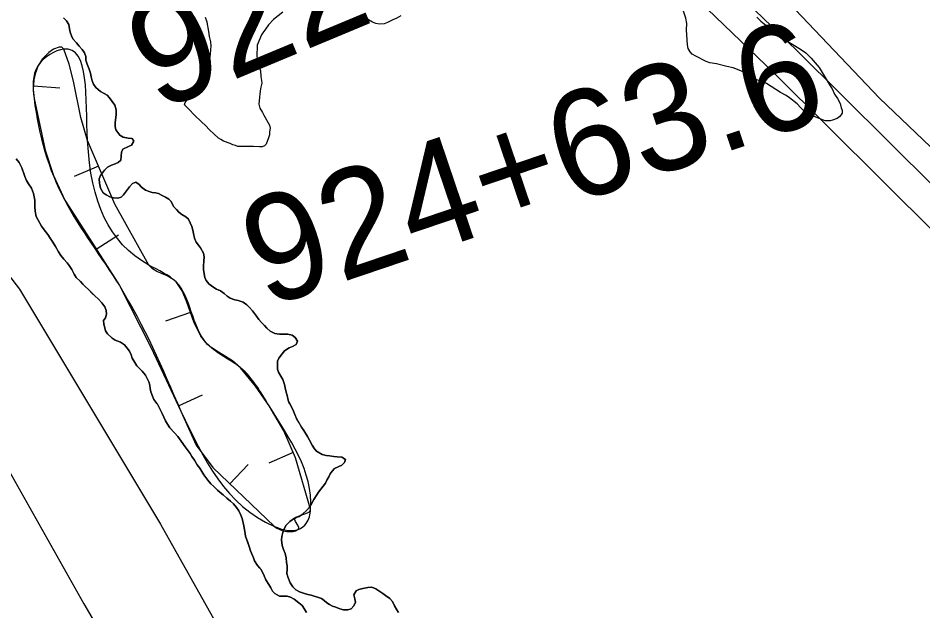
# Model space of a CAD drawing. Extents: x 3161514 to 3199414, y 831166 to 856601.
# Drawn here: x 3192078 to 3192928, y 849225 to 849781 of the extents above; entities that cross this region are included whole.
import ezdxf

# ---------------------------------------------------------------- set-up
doc = ezdxf.new("R2010")
doc.units = 0
for name, color, linetype in [('V-BORW-LINE', 7, 'Continuous'), ('V-LEVE-TOET', 7, 'Continuous'), ('V-ROAD-CNTR', 7, 'Continuous'), ('V-SITE-VEGE', 7, 'Continuous'), ('V-SURV-IDEN', 7, 'Continuous'), ('V-TOPO-SHOR', 7, 'Continuous'), ('V-WETL-SWMP', 7, 'Continuous')]:
    doc.layers.add(name, color=color, linetype=linetype)

msp = doc.modelspace()

# ---------------------------------------------------------------- linework, layer by layer
at = {"layer": 'V-BORW-LINE'}
for p, q in [((3192092.8, 849717.68), (3192117.73, 849715.81)), ((3192153.88, 849642.35), (3192130.88, 849632.55)), ((3192151.61, 849564.39), (3192172.71, 849577.81)), ((3192240.28, 849504.98), (3192216.71, 849496.66)), ((3192229, 849417.09), (3192251.65, 849427.67)), ((3192336.73, 849373.3), (3192313.84, 849363.25)), ((3192277.11, 849343.93), (3192294.36, 849362.03))]:
    msp.add_line(p, q, dxfattribs=at)
msp.add_lwpolyline([(3192231.27, 849412.22), (3192245.58, 849380.31), (3192261.16, 849359.13), (3192319.09, 849303.94), (3192321.46, 849302.22), (3192326.52, 849300.03), (3192330.68, 849299.15), (3192336.72, 849299.21), (3192339.35, 849299.92), (3192341.52, 849301.12), (3192342.04, 849301.99), (3192341.95, 849303.01), (3192341.01, 849305.15), (3192339.02, 849308.58), (3192338.4, 849310.09), (3192338.43, 849311.27), (3192339.57, 849312.5), (3192343.37, 849314.2), (3192350.09, 849316.56), (3192352.37, 849318.09), (3192352.93, 849319.03), (3192352.98, 849320.11), (3192338.84, 849368.48), (3192327.81, 849393.62), (3192314.24, 849417.06), (3192301.45, 849435.52), (3192287.39, 849452.79), (3192279.71, 849459.39), (3192266.67, 849467.59), (3192260.35, 849471.81), (3192254.69, 849476.68), (3192249.88, 849482.74), (3192243.73, 849495.21), (3192236.56, 849515.55), (3192232.31, 849525.14), (3192226.67, 849533.53), (3192223.99, 849535.96), (3192218.22, 849539.14), (3192208.79, 849543.23), (3192204.58, 849545.84), (3192201.22, 849549.36), (3192169.07, 849606.69), (3192143.64, 849666.38), (3192137.14, 849687.94), (3192130.32, 849722.11), (3192126.45, 849738.08), (3192121.19, 849752.09), (3192119.3, 849753.9), (3192116.88, 849754.14), (3192111.57, 849752.11), (3192107.22, 849749.07), (3192101.21, 849743.11), (3192097.16, 849736.79), (3192094.48, 849729.04), (3192093.22, 849723.18), (3192092.56, 849714.4), (3192093.4, 849705.79), (3192103.95, 849657.4), (3192111.64, 849633.52), (3192122.15, 849610.31), (3192148.14, 849569.85), (3192173.46, 849530.04), (3192203.49, 849471.71), (3192231.27, 849412.22)], dxfattribs=at)
msp.add_spline([(3192231.27, 849412.22), (3192173.46, 849530.04), (3192122.15, 849610.31), (3192093.4, 849705.79), (3192097.16, 849736.79), (3192121.19, 849752.09), (3192143.64, 849666.38), (3192201.22, 849549.36), (3192226.67, 849533.53), (3192254.69, 849476.68), (3192287.39, 849452.79), (3192314.24, 849417.06), (3192352.98, 849320.11), (3192349.05, 849306.79), (3192341.52, 849301.12), (3192319.09, 849303.94), (3192231.27, 849412.22)], degree=3, dxfattribs=at)
at = {"layer": 'V-LEVE-TOET'}
msp.add_lwpolyline([(3191609.33, 849868.66), (3191692.48, 849828.55), (3191756.28, 849779.85), (3191811.95, 849732.88), (3191880.5, 849654.04), (3191930.29, 849586.04), (3191980.15, 849505.69), (3192064.04, 849366.41), (3192140.14, 849231.33), (3192290.16, 848974.21), (3192439.74, 848701.21), (3192583.52, 848424.83), (3192710.88, 848179.93), (3192739.37, 848134.39), (3192769.28, 848087.28), (3192816.2, 848027.72), (3192934.33, 847887.59), (3193079.81, 847714.79), (3193151.16, 847640.9), (3193195.71, 847594.75), (3193255.63, 847543.92), (3193404.86, 847427.24), (3193527.89, 847325.6)], dxfattribs=at)
at = {"layer": 'V-ROAD-CNTR'}
for points in [[(3192291.4, 850243.66), (3192350.34, 850204.74), (3192368.52, 850182.96), (3192413.23, 850147.26), (3192481.4, 850086.9), (3192595.04, 849967.01), (3192622.1, 849931.1), (3192809.51, 849751.1), (3193069.37, 849492.89), (3193097.91, 849394.12), (3193110.64, 849349.05)], [(3192292.07, 850207.27), (3192330.13, 850182.14), (3192347.43, 850161.41), (3192393.91, 850124.3), (3192460.53, 850065.31), (3192572.1, 849947.6), (3192599.58, 849911.13), (3192788.55, 849729.64), (3193042.71, 849477.09), (3193069.06, 849385.88), (3193081.77, 849340.89)]]:
    msp.add_lwpolyline(points, dxfattribs=at)
at = {"layer": 'V-SITE-VEGE'}
for points in [[(3191911.25, 849787.79), (3191923.29, 849747.64), (3191939.33, 849715.53), (3191959.4, 849691.44), (3191975.45, 849679.4), (3191987.48, 849659.33), (3191987.48, 849631.22), (3191975.45, 849615.17), (3191967.42, 849603.12), (3191963.41, 849587.07), (3191963.41, 849575.02), (3191983.47, 849566.99), (3192015.57, 849562.98), (3192031.62, 849566.99), (3192051.68, 849562.98), (3192079.77, 849526.85), (3192212.19, 849306.05), (3192320.52, 849113.36), (3192485.04, 848808.26), (3192517.14, 848731.98), (3192577.33, 848627.61)], [(3192327.12, 849786.96), (3192318.1, 849779.91), (3192313.6, 849774.95), (3192310.74, 849770.81), (3192308.29, 849767.51), (3192307.07, 849765.44), (3192303, 849755.95), (3192302.65, 849745.24), (3192303.5, 849741.54), (3192303.93, 849737.84), (3192305.18, 849734.55), (3192306.02, 849731.67), (3192306.47, 849726.32), (3192306.9, 849722.62), (3192307.32, 849720.15), (3192306.12, 849715.21), (3192305.72, 849712.32), (3192305.32, 849710.26), (3192304.93, 849706.97), (3192304.56, 849700.38), (3192305.4, 849696.68), (3192307.89, 849692.57), (3192309.14, 849690.11), (3192314.54, 849680.67), (3192314.97, 849677.79), (3192314.58, 849674.49), (3192314.6, 849671.61), (3192313.38, 849668.72), (3192311.35, 849662.95), (3192309.72, 849661.29), (3192307.66, 849660.46), (3192305.19, 849660.45), (3192299.43, 849660.83), (3192284.6, 849660.74), (3192282.54, 849661.55), (3192280.07, 849662.36), (3192277.59, 849663.58), (3192271.4, 849665.61), (3192268.92, 849667.24), (3192266.45, 849668.46), (3192262.31, 849672.55), (3192258.17, 849676.24), (3192254.44, 849680.33), (3192250.71, 849684.02), (3192244.09, 849690.15), (3192238.71, 849695.89), (3192234.57, 849699.98), (3192235.38, 849702.05), (3192237.01, 849704.52), (3192241.1, 849709.9), (3192244.78, 849714.45), (3192250.48, 849724.77), (3192254.96, 849734.68), (3192256.98, 849740.87), (3192258.6, 849744.99), (3192259, 849747.88), (3192259.78, 849755.29), (3192259.35, 849758.99), (3192258.09, 849763.93), (3192257.65, 849768.86), (3192255.95, 849777.5), (3192254.28, 849782.02)], [(3192437.89, 849783.47), (3192433.37, 849780.97), (3192430.91, 849780.13), (3192425.16, 849777.22), (3192422.28, 849775.97), (3192417.76, 849775.53), (3192414.46, 849776.34), (3192411.16, 849777.56), (3192407.44, 849779.59), (3192405.79, 849780.82), (3192402.89, 849783.27)], [(3192763.03, 849728.49), (3192759.72, 849730.53), (3192757.25, 849731.75), (3192749.82, 849734.59), (3192744.05, 849735.79), (3192734.15, 849738.21), (3192727.97, 849739.41), (3192724.67, 849740.62), (3192714.76, 849745.51), (3192711.46, 849747.55), (3192709.39, 849749.59), (3192707.72, 849752.88), (3192706.88, 849756.17), (3192705.98, 849770.16), (3192706.35, 849776.34), (3192705.5, 849781.27), (3192703.41, 849787.85)], [(3192121.15, 849781.58), (3192123.89, 849778.71), (3192126.16, 849775.35), (3192126.66, 849771.34), (3192127.32, 849768.13), (3192128.47, 849764.61), (3192129.93, 849761.89), (3192133.32, 849758.06), (3192135.74, 849754.86), (3192138.65, 849751.83), (3192140.75, 849748.79), (3192141.9, 849745.27), (3192142.08, 849741.73), (3192143.22, 849738.05), (3192145.17, 849733.25), (3192146.32, 849729.56), (3192147.14, 849726.04), (3192147.8, 849722.51), (3192149.11, 849719.31), (3192151.37, 849716.11), (3192155.72, 849712.45), (3192159.26, 849710.54), (3192162, 849708.95), (3192164.26, 849706.56), (3192166.85, 849702.88), (3192169.28, 849699.52), (3192170.58, 849695.04), (3192170.61, 849690.86)], [(3192772.19, 849782.06), (3192775.92, 849778.38), (3192782.12, 849773.47), (3192794.12, 849763.66), (3192804.45, 849757.54), (3192813.12, 849752.24), (3192818.08, 849748.56), (3192823.05, 849743.65), (3192830.51, 849735.04), (3192840.9, 849717.81), (3192842.97, 849714.94), (3192845.06, 849710.01), (3192847.96, 849705.91), (3192850.46, 849700.99), (3192851.31, 849696.88), (3192852.14, 849694.82), (3192852.16, 849691.94), (3192850.12, 849689.05), (3192847.66, 849686.97), (3192843.14, 849685.3), (3192841.09, 849684.88), (3192836.14, 849684.85), (3192829.13, 849687.69), (3192823.77, 849689.72), (3192821.29, 849690.94), (3192819.23, 849691.75), (3192815.92, 849694.62), (3192813.02, 849697.48), (3192810.12, 849700.76), (3192802.68, 849706.48), (3192799.78, 849708.52), (3192794.41, 849711.38), (3192781.19, 849719.95), (3192778.71, 849721.17), (3192771.29, 849723.59), (3192769.22, 849724.82), (3192765.5, 849727.27), (3192763.03, 849728.49)], [(3192170.61, 849690.86), (3192170.15, 849687.81), (3192169.69, 849683.31), (3192169.55, 849679.62), (3192170.21, 849676.26), (3192173.77, 849671.46), (3192176.98, 849669.55), (3192181.65, 849668.62), (3192185.5, 849668.16), (3192187.12, 849665.6), (3192184.73, 849661.89), (3192182.02, 849660.59), (3192176.89, 849658.16), (3192175.62, 849655.26), (3192175.32, 849651.57), (3192174.86, 849648.04), (3192172.47, 849645.61), (3192169.43, 849644.48), (3192166.22, 849643.33), (3192162.22, 849641.22), (3192159.67, 849638.64), (3192155.69, 849633.64), (3192154.58, 849630.43), (3192154.76, 849626.42), (3192155.75, 849621.45), (3192158.35, 849617.29), (3192160.93, 849615.22), (3192164.63, 849613.31), (3192168, 849612.37), (3192172.02, 849612.07), (3192175.22, 849613.21), (3192177.29, 849615.47), (3192183.03, 849622.89), (3192185.74, 849626.11), (3192189.1, 849627.25), (3192192, 849625.18), (3192194.26, 849622.63), (3192197.97, 849619.76), (3192201.35, 849618.49), (3192204.24, 849617.55), (3192207.29, 849617.09), (3192210.35, 849616.46), (3192213.57, 849614.71), (3192216.79, 849613.29), (3192220, 849611.38), (3192222.11, 849608.98), (3192224.22, 849604.5), (3192227.12, 849601.47), (3192229.38, 849599.07), (3192232.29, 849596.84), (3192235.99, 849594.78), (3192238.25, 849592.38), (3192240.03, 849589.02), (3192241.5, 849585.5), (3192242.48, 849582.14), (3192242.98, 849579.09), (3192243.96, 849574.76), (3192245.75, 849570.76), (3192247.85, 849568.2), (3192249.79, 849565.65), (3192252.39, 849560.69), (3192253.21, 849557.16), (3192252.92, 849552.99), (3192252.62, 849548.65), (3192252.64, 849544.8), (3192253.64, 849537.74), (3192254.94, 849535.02), (3192257.37, 849531.83), (3192261.4, 849528.8), (3192264.78, 849526.89), (3192268.48, 849525.15), (3192272.02, 849522.76), (3192274.77, 849520.05), (3192277.5, 849518.3), (3192281.85, 849516.72), (3192285.06, 849516.26), (3192289.72, 849514.52), (3192293.27, 849512.13), (3192295.69, 849509.58), (3192298.44, 849506.38), (3192302.31, 849501.27), (3192304.58, 849498.39), (3192307, 849495.52), (3192309.75, 849492.48), (3192311.85, 849490.25), (3192315.07, 849487.38), (3192319.58, 849485), (3192323.92, 849484.54), (3192327.77, 849484.56), (3192331.78, 849484.42), (3192335.64, 849483.48), (3192338.54, 849481.41), (3192340.64, 849478.05), (3192339.54, 849474.84), (3192336.02, 849472.89), (3192332.81, 849471.75), (3192328.66, 849468.84), (3192326.43, 849465.94), (3192323.24, 849461.91), (3192321.97, 849459.17), (3192321.84, 849455)], [(3192174.47, 849477.03), (3192169.48, 849478.77), (3192166.58, 849480.84), (3192162.23, 849484.83), (3192160.6, 849487.71), (3192158.96, 849494.12), (3192158.63, 849497.17), (3192160.38, 849499.74), (3192161.32, 849503.28), (3192161.14, 849506.65), (3192159.68, 849510.17), (3192157.09, 849513.85), (3192153.54, 849517.52), (3192150.63, 849520.07), (3192144.34, 849526.29), (3192141.43, 849529.33), (3192139.18, 849531.56), (3192136.91, 849533.96), (3192133.04, 849537.79), (3192131.1, 849540.98), (3192128.82, 849545.14), (3192126.4, 849548.98), (3192124.46, 849551.54), (3192121.39, 849554.89), (3192118.48, 849558.25), (3192116.38, 849561.76), (3192113.62, 849566.72), (3192111.03, 849570.88), (3192108.44, 849574.72), (3192106.17, 849578.24), (3192102.94, 849582.55), (3192100.51, 849585.91), (3192096.95, 849592.15), (3192096.78, 849592.31), (3192095.48, 849594.87), (3192094.33, 849599.99), (3192094.15, 849604.01), (3192094.11, 849610.27), (3192093.62, 849613.47), (3192092.8, 849616.52), (3192090.84, 849621.64), (3192088.25, 849625.64), (3192086.31, 849628.68), (3192084.84, 849632.52), (3192084.19, 849634.45), (3192081.75, 849640.69), (3192079.47, 849645.65), (3192076.72, 849649.17)], [(3192349.07, 849223.01), (3192347.44, 849226.21), (3192345.02, 849229.56), (3192342.12, 849232.28), (3192337.76, 849235.62), (3192334.22, 849237.53), (3192331.01, 849238.31), (3192327.31, 849238.45), (3192323.94, 849238.59), (3192319.6, 849240.81), (3192317.34, 849243.21), (3192315.71, 849246.41), (3192313.93, 849249.45), (3192311.02, 849253.92), (3192309.39, 849257.61), (3192307.6, 849261.61), (3192306.47, 849263.69), (3192305.34, 849264.81), (3192303.08, 849267.36), (3192300.49, 849271.68), (3192299.51, 849274.56), (3192296.74, 849280.97), (3192295.27, 849285.13), (3192292.01, 849294.74), (3192291.18, 849299.07), (3192290.51, 849304.36), (3192288.71, 849311.41), (3192287.57, 849314.62), (3192285.78, 849318.62), (3192283.35, 849321.66), (3192280.61, 849325.17), (3192277.86, 849327.72), (3192274.48, 849330.59), (3192270.93, 849333.46), (3192268.19, 849335.85), (3192265.61, 849337.93), (3192262.06, 849341.59), (3192259.47, 849343.99), (3192256.41, 849347.5), (3192252.85, 849352.46), (3192249.12, 849358.7), (3192246.7, 849361.73), (3192243.94, 849366.21), (3192241.68, 849369.73), (3192239.9, 849372.44), (3192235.21, 849378.84), (3192231.65, 849383.95), (3192228.41, 849388.27), (3192225.18, 849391.94), (3192220.98, 849396.41), (3192218.56, 849400.09), (3192216.93, 849403.13), (3192215.15, 849406.65), (3192213.69, 849410.01), (3192211.25, 849415.13), (3192209.14, 849418.65), (3192208.66, 849419.29), (3192205.91, 849423.29), (3192204.45, 849426.17), (3192203.14, 849430.33), (3192202.48, 849433.54), (3192201.98, 849436.74), (3192201.16, 849439.79), (3192198.08, 849446.03), (3192195, 849449.71), (3192192.26, 849452.26), (3192189.84, 849454.81), (3192187.9, 849458.01), (3192185.63, 849462.01), (3192184.49, 849465.05), (3192183.02, 849468.58), (3192180.92, 849471.45), (3192178.18, 849474.33), (3192174.47, 849477.03)], [(3192321.84, 849455), (3192322.01, 849451.63), (3192322.99, 849448.74), (3192325.1, 849444.9), (3192326.88, 849442.03), (3192328.67, 849437.38), (3192329.34, 849434.02), (3192330.16, 849430.17), (3192331.14, 849426.8), (3192332.13, 849422.64), (3192332.78, 849420.71), (3192333.43, 849419.11), (3192335.05, 849416.23), (3192337.16, 849412.07), (3192338.3, 849409.03), (3192339.93, 849405.19), (3192344.47, 849397.19), (3192346.57, 849393.99), (3192350.14, 849388.55), (3192352.08, 849385.04), (3192354.68, 849380.23), (3192356.62, 849376.88), (3192358.72, 849374.64), (3192364.03, 849371.62), (3192367.73, 849370.68), (3192370.94, 849370.22), (3192374.79, 849369.59), (3192378.17, 849369.45), (3192382.34, 849368.99), (3192385.72, 849366.93), (3192384.94, 849363.88), (3192382.39, 849361.45), (3192378.86, 849359.83), (3192375.66, 849358.21), (3192373.27, 849355.95), (3192371.35, 849353.37), (3192370.09, 849350.63), (3192368.66, 849347.9), (3192367.07, 849344.68), (3192364.84, 849341.61), (3192362.61, 849338.87), (3192360.54, 849336.14), (3192358.79, 849333.56), (3192356.09, 849329.21), (3192354.18, 849325.67), (3192351.95, 849322.12), (3192349.4, 849319.22), (3192345.09, 849315.18), (3192342.21, 849313.4), (3192337.89, 849311.61), (3192333.41, 849308.54), (3192329.75, 849304.67), (3192328.16, 849301.45), (3192327.05, 849298.39), (3192325.95, 849294.53), (3192325.65, 849291.48), (3192326.32, 849286.03), (3192327.63, 849282.18), (3192329.09, 849278.5), (3192330.08, 849274.33), (3192330.58, 849270.17), (3192330.92, 849266.96), (3192331.1, 849263.75), (3192330.8, 849259.73), (3192331.62, 849256.69), (3192333.74, 849251.09), (3192336.49, 849247.09), (3192339.23, 849244.54), (3192342.77, 849242.47), (3192347.28, 849241.05), (3192350.49, 849239.94), (3192353.54, 849239.32), (3192356.44, 849238.37), (3192359.49, 849237.43), (3192363.19, 849236.33), (3192365.93, 849234.26), (3192368.35, 849232.34), (3192370.93, 849230.59), (3192373.66, 849229.16), (3192376.88, 849228.06), (3192380.58, 849226.64), (3192383.95, 849225.53), (3192388.13, 849225.71), (3192391.17, 849226.53), (3192393.72, 849229.28), (3192395.31, 849232.82), (3192394.65, 849235.86), (3192393.66, 849239.71), (3192395.73, 849243.41), (3192398.45, 849244.71), (3192402.14, 849245.53), (3192406.95, 849246.68), (3192410.64, 849247.02), (3192414.34, 849245.44), (3192417.07, 849243.37), (3192420.78, 849240.98), (3192423.52, 849239.23), (3192427.39, 849236.21), (3192429.97, 849233.33), (3192431.76, 849229.33), (3192434.02, 849225.65)], [(3192434.02, 849225.65), (3192435.65, 849223.09)]]:
    msp.add_lwpolyline(points, dxfattribs=at)
at = {"layer": 'V-TOPO-SHOR'}
for points in [[(3192169.55, 849679.62), (3192169.69, 849683.31), (3192170.15, 849687.81), (3192170.61, 849690.86), (3192170.58, 849695.04), (3192169.28, 849699.52), (3192166.85, 849702.88), (3192164.26, 849706.56), (3192162, 849708.95), (3192159.26, 849710.54), (3192155.72, 849712.45), (3192151.37, 849716.11), (3192149.1, 849719.31), (3192147.8, 849722.51), (3192147.14, 849726.04), (3192146.32, 849729.56), (3192145.17, 849733.25), (3192143.22, 849738.05), (3192142.08, 849741.73), (3192141.9, 849745.27), (3192140.75, 849748.79), (3192138.65, 849751.83), (3192135.74, 849754.86), (3192133.32, 849758.06), (3192129.93, 849761.89), (3192128.47, 849764.61), (3192127.32, 849768.13), (3192126.66, 849771.34), (3192126.16, 849775.35), (3192123.89, 849778.71), (3192121.15, 849781.58)], [(3192321.97, 849459.17), (3192323.24, 849461.91), (3192326.43, 849465.94), (3192328.66, 849468.84), (3192332.81, 849471.75), (3192336.02, 849472.89), (3192339.54, 849474.84), (3192340.64, 849478.05), (3192338.54, 849481.41), (3192335.64, 849483.48), (3192331.78, 849484.42), (3192327.77, 849484.56), (3192323.92, 849484.54), (3192319.58, 849485), (3192315.07, 849487.38), (3192311.85, 849490.25), (3192309.75, 849492.48), (3192307, 849495.52), (3192304.58, 849498.39), (3192302.31, 849501.27), (3192298.44, 849506.38), (3192295.69, 849509.58), (3192293.27, 849512.13), (3192289.72, 849514.52), (3192285.06, 849516.26), (3192281.85, 849516.72), (3192277.5, 849518.3), (3192274.77, 849520.05), (3192272.02, 849522.76), (3192268.48, 849525.15), (3192264.78, 849526.89), (3192261.4, 849528.8), (3192257.37, 849531.83), (3192254.94, 849535.02), (3192253.64, 849537.74), (3192252.64, 849544.8), (3192252.62, 849548.65), (3192252.92, 849552.99), (3192253.21, 849557.16), (3192252.39, 849560.69), (3192249.79, 849565.65), (3192247.85, 849568.2), (3192245.75, 849570.76), (3192243.96, 849574.76), (3192242.98, 849579.09), (3192242.48, 849582.14), (3192241.5, 849585.5), (3192240.03, 849589.02), (3192238.25, 849592.39), (3192235.99, 849594.78), (3192232.29, 849596.84), (3192229.38, 849599.07), (3192227.12, 849601.47), (3192224.22, 849604.5), (3192222.11, 849608.98), (3192220, 849611.38), (3192216.79, 849613.29), (3192213.57, 849614.71), (3192210.35, 849616.46), (3192207.29, 849617.09), (3192204.24, 849617.55), (3192201.35, 849618.49), (3192197.97, 849619.76), (3192194.26, 849622.63), (3192192, 849625.18), (3192189.1, 849627.25), (3192185.74, 849626.11), (3192183.03, 849622.89), (3192177.29, 849615.47), (3192175.22, 849613.21), (3192172.02, 849612.07), (3192168, 849612.37), (3192164.63, 849613.31), (3192160.93, 849615.22), (3192158.35, 849617.29), (3192155.75, 849621.45), (3192154.76, 849626.42), (3192154.58, 849630.43), (3192155.69, 849633.64), (3192159.67, 849638.64), (3192162.22, 849641.22), (3192166.22, 849643.33), (3192169.43, 849644.48), (3192172.47, 849645.61), (3192174.86, 849648.04), (3192175.32, 849651.57), (3192175.62, 849655.26), (3192176.89, 849658.16), (3192182.02, 849660.59), (3192184.73, 849661.89), (3192187.12, 849665.6), (3192185.5, 849668.16), (3192181.65, 849668.62), (3192176.99, 849669.55), (3192173.77, 849671.46), (3192170.21, 849676.26), (3192169.55, 849679.62)], [(3192076.72, 849649.17), (3192079.47, 849645.65), (3192081.75, 849640.69), (3192084.19, 849634.45), (3192084.84, 849632.52), (3192086.31, 849628.68), (3192088.25, 849625.64), (3192090.84, 849621.64), (3192092.8, 849616.52), (3192093.62, 849613.47), (3192094.12, 849610.27), (3192094.15, 849604.01), (3192094.33, 849599.99), (3192095.49, 849594.87), (3192096.78, 849592.31), (3192096.95, 849592.15), (3192100.51, 849585.91), (3192102.94, 849582.55), (3192106.17, 849578.24), (3192108.44, 849574.72)], [(3192108.44, 849574.72), (3192111.03, 849570.88), (3192113.62, 849566.72), (3192116.38, 849561.76), (3192118.48, 849558.25), (3192121.39, 849554.89), (3192124.46, 849551.54), (3192126.4, 849548.98), (3192128.83, 849545.14), (3192131.1, 849540.98), (3192133.04, 849537.79), (3192136.91, 849533.96), (3192139.18, 849531.56), (3192141.43, 849529.33), (3192144.34, 849526.29), (3192148.05, 849522.62), (3192150.63, 849520.07), (3192153.54, 849517.52), (3192157.09, 849513.85), (3192159.68, 849510.17), (3192161.14, 849506.65), (3192161.32, 849503.28), (3192160.38, 849499.74), (3192158.63, 849497.17), (3192158.96, 849494.12), (3192160.6, 849487.71), (3192162.23, 849484.83), (3192166.58, 849480.84), (3192169.48, 849478.77), (3192174.47, 849477.03), (3192178.18, 849474.33), (3192180.92, 849471.45), (3192183.02, 849468.58), (3192184.49, 849465.05), (3192185.63, 849462.01), (3192187.9, 849458.01), (3192189.84, 849454.81), (3192192.26, 849452.26), (3192195, 849449.71), (3192198.08, 849446.03), (3192201.16, 849439.79), (3192201.98, 849436.74), (3192202.48, 849433.54), (3192203.14, 849430.33), (3192204.45, 849426.17), (3192205.91, 849423.29), (3192208.66, 849419.29), (3192209.14, 849418.65), (3192211.25, 849415.13), (3192213.69, 849410.01), (3192215.15, 849406.65), (3192216.93, 849403.13), (3192218.56, 849400.09), (3192220.98, 849396.41), (3192225.18, 849391.94), (3192228.41, 849388.27), (3192231.65, 849383.95), (3192235.21, 849378.84), (3192239.9, 849372.44), (3192241.68, 849369.73), (3192243.94, 849366.21), (3192246.7, 849361.73), (3192249.12, 849358.7), (3192252.85, 849352.46), (3192256.41, 849347.5), (3192259.47, 849343.99), (3192262.06, 849341.59), (3192265.61, 849337.93), (3192268.19, 849335.85), (3192270.93, 849333.46), (3192274.48, 849330.59), (3192277.86, 849327.72), (3192280.61, 849325.17), (3192283.35, 849321.66), (3192285.78, 849318.62), (3192287.57, 849314.62), (3192288.71, 849311.41), (3192290.51, 849304.36), (3192291.18, 849299.07), (3192292.01, 849294.74), (3192293.97, 849288.98), (3192295.27, 849285.13), (3192296.74, 849280.97), (3192299.51, 849274.56), (3192300.49, 849271.68), (3192303.08, 849267.36), (3192305.34, 849264.81), (3192306.47, 849263.69), (3192307.6, 849261.61), (3192309.39, 849257.61), (3192311.02, 849253.92), (3192313.93, 849249.45), (3192315.71, 849246.41), (3192317.34, 849243.21), (3192319.6, 849240.81), (3192323.94, 849238.59), (3192327.31, 849238.45), (3192331.01, 849238.31), (3192334.22, 849237.53), (3192337.76, 849235.62), (3192342.12, 849232.28)], [(3192429.97, 849233.33), (3192427.39, 849236.21), (3192423.52, 849239.23), (3192420.78, 849240.98), (3192417.07, 849243.37), (3192414.34, 849245.44), (3192410.64, 849247.02), (3192406.95, 849246.68), (3192402.14, 849245.53), (3192398.45, 849244.71), (3192395.73, 849243.41), (3192393.66, 849239.71), (3192394.65, 849235.86), (3192395.31, 849232.82), (3192393.72, 849229.28), (3192391.17, 849226.53), (3192388.13, 849225.71), (3192383.95, 849225.53), (3192380.58, 849226.64), (3192376.88, 849228.06), (3192373.66, 849229.16), (3192370.93, 849230.59), (3192368.35, 849232.34), (3192365.93, 849234.26), (3192363.19, 849236.33), (3192359.49, 849237.43), (3192356.44, 849238.37), (3192353.54, 849239.32), (3192350.49, 849239.94), (3192347.28, 849241.05), (3192342.77, 849242.47), (3192339.23, 849244.54), (3192336.49, 849247.09), (3192333.74, 849251.09), (3192331.62, 849256.69), (3192330.8, 849259.73), (3192331.1, 849263.75), (3192330.92, 849266.96), (3192330.58, 849270.17), (3192330.08, 849274.33), (3192329.09, 849278.5), (3192327.63, 849282.18), (3192326.32, 849286.03), (3192325.65, 849291.48), (3192325.95, 849294.53), (3192327.05, 849298.39), (3192328.16, 849301.45), (3192329.75, 849304.67), (3192333.41, 849308.54), (3192337.89, 849311.61), (3192342.21, 849313.4), (3192345.09, 849315.18), (3192349.4, 849319.22), (3192351.95, 849322.12), (3192354.18, 849325.67), (3192356.09, 849329.21), (3192358.79, 849333.56), (3192360.54, 849336.14), (3192362.61, 849338.87), (3192364.84, 849341.61), (3192367.07, 849344.68), (3192368.66, 849347.9), (3192370.09, 849350.63), (3192371.36, 849353.37), (3192373.27, 849355.95), (3192375.66, 849358.21), (3192378.86, 849359.83), (3192382.39, 849361.45), (3192384.94, 849363.88), (3192385.72, 849366.93), (3192382.34, 849368.99), (3192378.17, 849369.45), (3192374.79, 849369.59), (3192370.94, 849370.22), (3192367.73, 849370.68), (3192364.03, 849371.62), (3192358.72, 849374.64), (3192356.62, 849376.88), (3192354.68, 849380.23), (3192352.08, 849385.04), (3192350.14, 849388.55), (3192346.57, 849393.99), (3192344.47, 849397.19), (3192342.2, 849401.19), (3192339.93, 849405.19), (3192338.3, 849409.03), (3192337.16, 849412.07), (3192335.05, 849416.23), (3192333.43, 849419.11), (3192332.78, 849420.71), (3192332.13, 849422.64), (3192331.14, 849426.8), (3192330.16, 849430.17), (3192329.34, 849434.02), (3192328.67, 849437.38), (3192326.88, 849442.03), (3192325.1, 849444.9), (3192322.99, 849448.74), (3192322.01, 849451.63), (3192321.84, 849455), (3192321.97, 849459.17)], [(3192342.12, 849232.28), (3192345.02, 849229.56), (3192347.44, 849226.21), (3192349.07, 849223.01)], [(3192435.65, 849223.09), (3192434.02, 849225.65), (3192431.76, 849229.33), (3192429.97, 849233.33)]]:
    msp.add_lwpolyline(points, dxfattribs=at)
at = {"layer": 'V-WETL-SWMP'}
msp.add_lwpolyline([(3193562.43, 850455.91), (3193346.07, 850288.7), (3193231.97, 850175.45), (3193111.98, 850170.55), (3192966.64, 850161.82), (3192871.49, 850159.17), (3192788.94, 850172.99), (3192715.81, 850203.24), (3192661.76, 850225.15), (3192618.19, 850169.92), (3192537.17, 850097.57), (3192543.35, 850032.57), (3192644.19, 849962.29), (3192887.23, 849706.17), (3193051.47, 849549.53), (3193227.87, 849391.9), (3193470.51, 849207.68), (3193731.54, 849042.59)], dxfattribs=at)

# ---------------------------------------------------------------- texts
at = {"layer": 'V-SURV-IDEN'}
for s, rotation, p in [('922+41.4', 22.64455, (3192209.22, 849693.23)), ('924+63.6', 18.70701, (3192310.79, 849508.82))]:
    msp.add_text(s, height=100, rotation=rotation, dxfattribs=at).set_placement(p)

doc.saveas('drawing.dxf')
